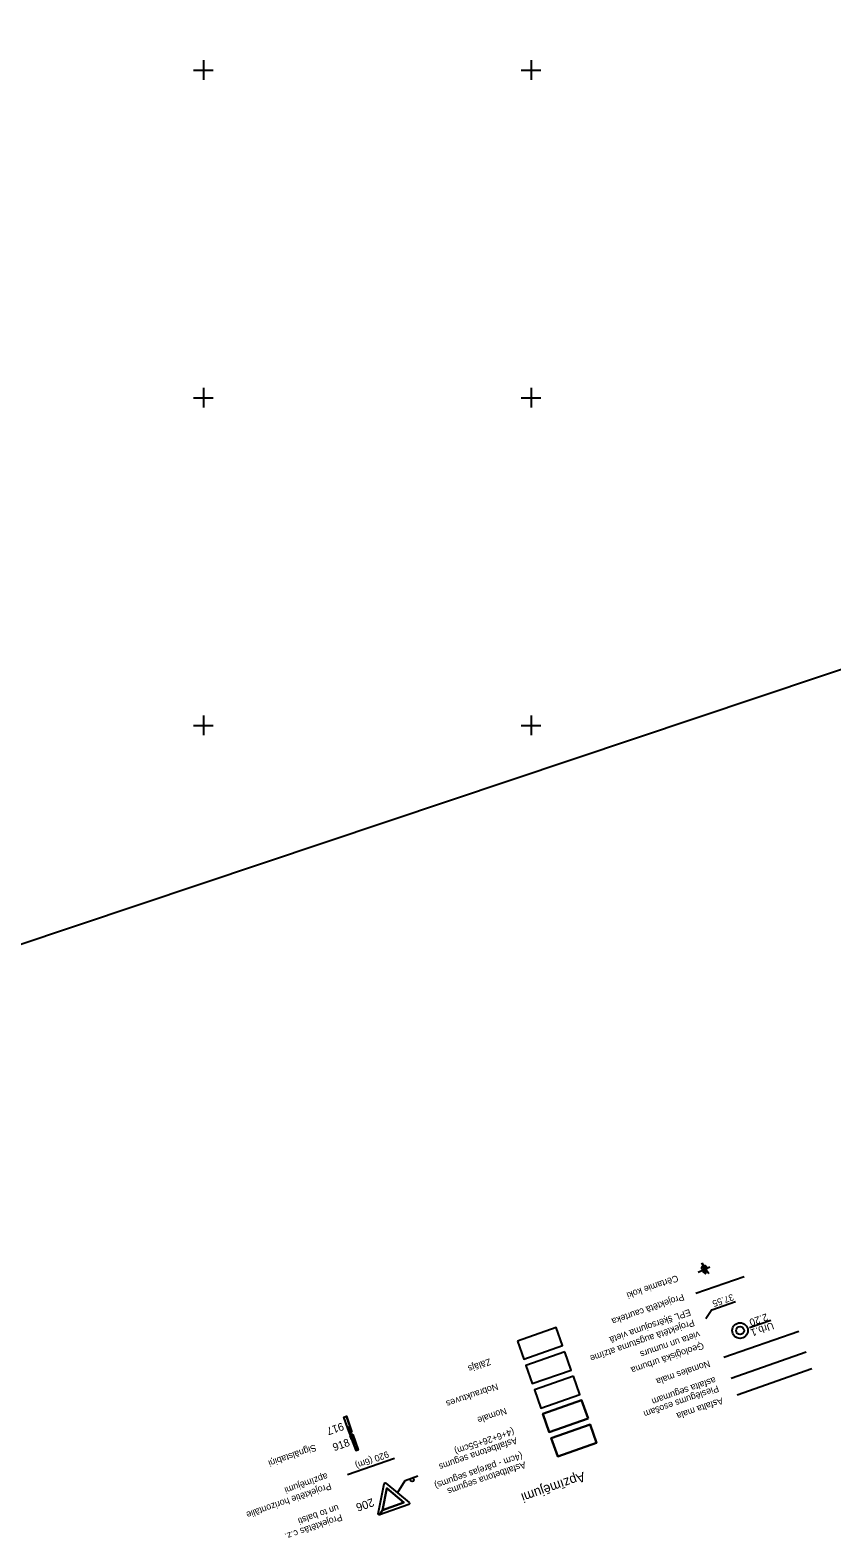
# Model space of a CAD drawing. Extents: x 469981 to 472086, y 246785 to 247785.
# Drawn here: x 471823.6 to 471945.9, y 247326.1 to 247556.1 of the extents above; entities that cross this region are included whole.
import ezdxf

# ---------------------------------------------------------------- set-up
doc = ezdxf.new("R2010")
doc.units = 0
for name, color, linetype in [('0_920', 7, 'Continuous'), ('0_Asfalta_mala', 7, 'Continuous'), ('0_Asfalta_Nomale', 7, 'Continuous'), ('0_asr_frez_2_karta', 7, 'Continuous'), ('0_caurtekas', 7, 'Continuous'), ('0_Horiz_aprakst', 7, 'Continuous'), ('0_Koki_certami', 7, 'Continuous'), ('0_RAKSTL_0', 7, 'Continuous'), ('0_Ruut_Braukt', 7, 'Continuous'), ('0_Ruut_nomale', 7, 'Continuous'), ('0_Ruut_zalajs', 7, 'Continuous'), ('0_ruutojums stavvietam', 7, 'Continuous'), ('0_Ruutojums_Nobrauktuves_pieslegumi', 7, 'Continuous'), ('0_Urbumi5', 7, 'Continuous'), ('0_Vertikals_SavietotieInztikli', 7, 'Continuous'), ('0_Ziimes', 7, 'Continuous'), ('Default', 7, 'Continuous'), ('GEOD_ELEM_####_####_#', 7, 'Continuous'), ('RAMI_PLAN_####_TKST_#', 7, 'Continuous'), ('Segumi', 7, 'Continuous'), ('TERT_ELEM_####_####_#', 7, 'Continuous'), ('Z_PILD_MELNS', 7, 'Continuous'), ('zogi', 7, 'Continuous')]:
    doc.layers.add(name, color=color, linetype=linetype)

# ---------------------------------------------------------------- blocks, each defined once
blk = doc.blocks.new('A$C03B17208')
at = {"layer": 'Default'}
blk.add_circle((1.42, 1.42), 0.723, dxfattribs=at)
at = {"layer": 'zogi'}
blk.add_circle((1.42, 1.42), 1.42, dxfattribs=at)

msp = doc.modelspace()

# ---------------------------------------------------------------- linework, layer by layer
at = {"layer": '0_920'}
msp.add_line((471879.18, 247338.18), (471871.99, 247335.66), dxfattribs=at)
at = {"layer": '0_Asfalta_mala'}
msp.add_line((471942.84, 247351.84), (471931.42, 247347.84), dxfattribs=at)
at = {"layer": '0_Asfalta_Nomale'}
msp.add_line((471940.85, 247357.55), (471929.42, 247353.55), dxfattribs=at)
at = {"layer": '0_asr_frez_2_karta'}
msp.add_line((471930.52, 247350.41), (471941.94, 247354.42), dxfattribs=at)
at = {"layer": '0_caurtekas'}
msp.add_line((471932.48, 247365.89), (471925.13, 247363.31), dxfattribs=at)
at = {"layer": '0_Koki_certami'}
for p, q in [((471927.27, 247367.37), (471925.46, 247366.55)), ((471927.11, 247366.31), (471925.99, 247367.96))]:
    msp.add_line(p, q, dxfattribs=at)
at = {"layer": '0_Ruut_Braukt'}
for p, q in [((471901.77, 247344.98), (471902.75, 247342.2)), ((471902.75, 247342.2), (471908.68, 247344.28)), ((471903.08, 247341.25), (471904.05, 247338.48))]:
    msp.add_line(p, q, dxfattribs=at)
for points in [[(471908.68, 247344.28), (471907.71, 247347.06), (471901.77, 247344.98)], [(471904.05, 247338.48), (471909.99, 247340.56), (471909.01, 247343.33), (471903.08, 247341.25)]]:
    msp.add_lwpolyline(points, dxfattribs=at)
at = {"layer": '0_Ruut_nomale'}
msp.add_lwpolyline([(471906.45, 247350.71), (471900.52, 247348.63), (471901.49, 247345.86), (471907.42, 247347.94), (471906.45, 247350.71)], dxfattribs=at)
at = {"layer": '0_Ruut_zalajs'}
msp.add_lwpolyline([(471897.91, 247356.08), (471898.88, 247353.31), (471904.81, 247355.39), (471903.84, 247358.16)], close=True, dxfattribs=at)
at = {"layer": '0_ruutojums stavvietam'}
for points in [[(471908.68, 247344.28), (471902.75, 247342.2), (471901.77, 247344.98), (471907.71, 247347.06)], [(471909.99, 247340.56), (471904.05, 247338.48), (471903.08, 247341.25), (471909.01, 247343.33)]]:
    msp.add_lwpolyline(points, close=True, dxfattribs=at)
at = {"layer": '0_Ruutojums_Nobrauktuves_pieslegumi'}
msp.add_lwpolyline([(471905.15, 247354.44), (471899.21, 247352.36), (471900.18, 247349.58), (471906.12, 247351.66), (471905.15, 247354.44)], dxfattribs=at)
at = {"layer": '0_Urbumi5'}
msp.add_lwpolyline([(471936.55, 247359.22), (471933.33, 247358.1)], dxfattribs=at)
at = {"layer": '0_Vertikals_SavietotieInztikli'}
for q in [(471931.2, 247362.12), (471926.63, 247359.45)]:
    msp.add_line((471927.57, 247360.85), q, dxfattribs=at)
at = {"layer": '0_Ziimes'}
for p, q in [((471879.62, 247332.91), (471880.8, 247334.82)), ((471880.8, 247334.82), (471882.71, 247335.49))]:
    msp.add_line(p, q, dxfattribs=at)
for points in [[(471876.73, 247329.61), (471876.68, 247329.68), (471876.67, 247329.74), (471877.59, 247334.31), (471877.65, 247334.41), (471877.75, 247334.44), (471877.85, 247334.4), (471881.39, 247331.42), (471881.42, 247331.39), (471881.44, 247331.36), (471881.44, 247331.35), (471881.45, 247331.26), (471881.42, 247331.19), (471881.35, 247331.15), (471876.88, 247329.58), (471877.32, 247330.29), (471880.56, 247331.42), (471877.97, 247333.65), (471877.32, 247330.29), (471876.88, 247329.58), (471876.8, 247329.58)], [(471877.97, 247333.65), (471880.56, 247331.42), (471877.32, 247330.29)]]:
    msp.add_lwpolyline(points, close=True, dxfattribs=at)
msp.add_lwpolyline([(471880.56, 247331.42), (471877.32, 247330.29), (471877.97, 247333.65), (471880.56, 247331.42)], dxfattribs=at)
msp.add_circle((471881.86, 247334.9), 0.27, dxfattribs=at)
at = {"layer": 'GEOD_ELEM_####_####_#'}
for p, q in [((471850, 247551.5), (471850, 247550)), ((471900, 247551.5), (471900, 247550)), ((471848.5, 247550), (471850, 247550)), ((471850, 247550), (471850, 247548.5)), ((471850, 247550), (471851.5, 247550)), ((471898.5, 247550), (471900, 247550)), ((471900, 247550), (471900, 247548.5)), ((471900, 247550), (471901.5, 247550)), ((471850, 247501.5), (471850, 247500)), ((471900, 247501.5), (471900, 247500)), ((471848.5, 247500), (471850, 247500)), ((471850, 247500), (471850, 247498.5)), ((471850, 247500), (471851.5, 247500)), ((471898.5, 247500), (471900, 247500)), ((471900, 247500), (471900, 247498.5)), ((471900, 247500), (471901.5, 247500)), ((471848.5, 247450), (471850, 247450)), ((471850, 247451.5), (471850, 247450)), ((471850, 247450), (471850, 247448.5)), ((471850, 247450), (471851.5, 247450)), ((471898.5, 247450), (471900, 247450)), ((471900, 247451.5), (471900, 247450)), ((471900, 247450), (471900, 247448.5)), ((471900, 247450), (471901.5, 247450))]:
    msp.add_line(p, q, dxfattribs=at)
at = {"layer": 'RAMI_PLAN_####_TKST_#'}
msp.add_lwpolyline([(472086.15, 247505.1), (471575.09, 247333.79), (471481.34, 247613.5), (471992.39, 247784.8)], close=True, dxfattribs=at)
at = {"layer": 'TERT_ELEM_####_####_#'}
for p, q in [((471926.24, 247367.84), (471926.04, 247367.8)), ((471926.32, 247367.51), (471926.24, 247367.84))]:
    msp.add_line(p, q, dxfattribs=at)
for points in [[(471926.59, 247366.38), (471926.32, 247367.51)], [(471926.45, 247366.59), (471926.45, 247366.59)]]:
    msp.add_lwpolyline(points, dxfattribs=at)
for centre, major_axis, ratio, start_param, end_param in [((471926.29, 247367.25), (0.321, -0.02), 0.814445, 1.531171, 4.712389), ((471926.36, 247366.79), (-0.088, 0.197), 0.861323, 0, 3.141593), ((471926.46, 247367.29), (-0.276, -0.165), 0.814445, 1.570796, 4.752015), ((471926.61, 247366.85), (-0.012, 0.216), 0.861323, 3.141593, 6.283185), ((471926.55, 247366.53), (-0.035, 0.146), 0.707107, 0.995701, 3.137816), ((471926.55, 247366.53), (-0.035, 0.146), 0.707107, 3.14537, 5.287485)]:
    msp.add_ellipse(centre, major_axis=major_axis, ratio=ratio, start_param=start_param, end_param=end_param, dxfattribs=at)
at = {"layer": 'Z_PILD_MELNS'}
for p, q in [((471872.34, 247341.93), (471871.45, 247344.47)), ((471872.65, 247342.25), (471871.83, 247344.6)), ((471872.36, 247343.07), (471872.06, 247342.72)), ((471872.57, 247342.48), (471872.27, 247342.13)), ((471872.4, 247341.96), (471872.34, 247341.93)), ((471872.41, 247341.91), (471872.35, 247341.89)), ((471872.35, 247341.89), (471873.24, 247339.36)), ((471872.65, 247342.25), (471872.4, 247341.96)), ((471872.79, 247341.84), (471872.41, 247341.91)), ((471872.87, 247341.61), (471872.42, 247341.69)), ((471872.79, 247341.84), (471873.61, 247339.49)), ((471873.08, 247341.02), (471872.62, 247341.1))]:
    msp.add_line(p, q, dxfattribs=at)
for points in [[(471872.36, 247343.07), (471872.06, 247342.72), (471871.45, 247344.47), (471871.83, 247344.6)], [(471872.57, 247342.48), (471872.27, 247342.13), (471872.06, 247342.72), (471872.21, 247342.9), (471872.19, 247342.79), (471872.34, 247342.37), (471872.44, 247342.4), (471872.29, 247342.82), (471872.19, 247342.79), (471872.21, 247342.9), (471872.36, 247343.07)], [(471872.44, 247342.4), (471872.34, 247342.37), (471872.19, 247342.79), (471872.29, 247342.82)], [(471872.65, 247342.25), (471872.4, 247341.96), (471872.34, 247341.93), (471872.27, 247342.13), (471872.57, 247342.48)], [(471872.79, 247341.84), (471872.41, 247341.91), (471872.35, 247341.89), (471872.42, 247341.69), (471872.87, 247341.61)], [(471872.42, 247341.69), (471872.64, 247341.65), (471872.67, 247341.57), (471872.66, 247341.57), (471872.66, 247341.57), (471872.65, 247341.56), (471872.64, 247341.55), (471872.64, 247341.55), (471872.63, 247341.54), (471872.63, 247341.53), (471872.62, 247341.52), (471872.62, 247341.51), (471872.62, 247341.5), (471872.62, 247341.49), (471872.63, 247341.48), (471872.63, 247341.47), (471872.63, 247341.46), (471872.64, 247341.45), (471872.65, 247341.44), (471872.66, 247341.44), (471872.66, 247341.43), (471872.67, 247341.43), (471872.68, 247341.43), (471872.69, 247341.43), (471872.69, 247341.43), (471872.7, 247341.43), (471872.71, 247341.43), (471872.72, 247341.43), (471872.73, 247341.43), (471872.73, 247341.44), (471872.74, 247341.44), (471872.75, 247341.45), (471872.75, 247341.46), (471872.76, 247341.46), (471872.76, 247341.47), (471872.77, 247341.47), (471872.77, 247341.48), (471872.77, 247341.49), (471872.77, 247341.5), (471872.77, 247341.51), (471872.77, 247341.52), (471872.77, 247341.52), (471872.77, 247341.53), (471872.76, 247341.54), (471872.76, 247341.54), (471872.75, 247341.55), (471872.75, 247341.55), (471872.74, 247341.56), (471872.73, 247341.57), (471872.72, 247341.57), (471872.7, 247341.58), (471872.69, 247341.58), (471872.67, 247341.57), (471872.67, 247341.57), (471872.64, 247341.65), (471872.87, 247341.6), (471873.08, 247341.02), (471872.85, 247341.06), (471872.82, 247341.13), (471872.83, 247341.14), (471872.83, 247341.14), (471872.84, 247341.14), (471872.85, 247341.15), (471872.85, 247341.15), (471872.86, 247341.16), (471872.86, 247341.16), (471872.86, 247341.17), (471872.87, 247341.17), (471872.87, 247341.18), (471872.87, 247341.18), (471872.87, 247341.19), (471872.87, 247341.2), (471872.87, 247341.2), (471872.87, 247341.21), (471872.87, 247341.22), (471872.87, 247341.23), (471872.87, 247341.23), (471872.87, 247341.24), (471872.86, 247341.25), (471872.86, 247341.25), (471872.86, 247341.26), (471872.85, 247341.26), (471872.84, 247341.27), (471872.83, 247341.27), (471872.82, 247341.28), (471872.82, 247341.28), (471872.81, 247341.28), (471872.8, 247341.28), (471872.79, 247341.28), (471872.78, 247341.28), (471872.77, 247341.28), (471872.76, 247341.27), (471872.76, 247341.27), (471872.75, 247341.27), (471872.75, 247341.26), (471872.74, 247341.25), (471872.74, 247341.25), (471872.73, 247341.24), (471872.73, 247341.23), (471872.73, 247341.23), (471872.72, 247341.22), (471872.72, 247341.2), (471872.73, 247341.19), (471872.73, 247341.18), (471872.73, 247341.17), (471872.74, 247341.16), (471872.75, 247341.15), (471872.76, 247341.15), (471872.77, 247341.14), (471872.77, 247341.14), (471872.78, 247341.13), (471872.79, 247341.13), (471872.8, 247341.13), (471872.81, 247341.13), (471872.82, 247341.13), (471872.85, 247341.06), (471872.62, 247341.1)], [(471873.08, 247341.02), (471872.62, 247341.1), (471873.24, 247339.36), (471873.61, 247339.49)]]:
    msp.add_lwpolyline(points, close=True, dxfattribs=at)
for points in [[(471872.65, 247342.25), (471872.4, 247341.96), (471872.34, 247341.93)], [(471872.79, 247341.84), (471872.41, 247341.91), (471872.35, 247341.89)]]:
    msp.add_lwpolyline(points, dxfattribs=at)
for centre in [(471872.7, 247341.5), (471872.8, 247341.21)]:
    msp.add_circle(centre, 0.075, dxfattribs=at)

# ---------------------------------------------------------------- block references
at = {"layer": '0_Urbumi5', "xscale": 0.8410063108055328, "yscale": 0.8410063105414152, "rotation": 35.57030621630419}
msp.add_blockref('A$C03B17208', (471931.6, 247356.01), dxfattribs=at)

# ---------------------------------------------------------------- texts
at = {"layer": '0_Horiz_aprakst'}
msp.add_text('920 (6m)', height=1, rotation=200.3479, dxfattribs=at).set_placement((471878.08, 247339.32))
at = {"layer": '0_RAKSTL_0'}
for s, height, p in [('Asfaltbetona segums', 1.008, (471897.7, 247341.43)), ('(4+6+26+55cm)', 1.008, (471897.22, 247342.81)), ('(4cm - pārejas segums)', 1.008, (471898.52, 247339.08)), ('Asfaltbetona segums', 1.008, (471899, 247337.71)), ('Apzīmējumi', 1.456, (471907.95, 247336.13))]:
    msp.add_text(s, height=height, rotation=199.3025, dxfattribs=at).set_placement(p)
at = {"layer": '0_Urbumi5'}
for s, p in [('2.20', (471935.9, 247360.32)), ('Urb.1', (471936.8, 247358.99))]:
    msp.add_text(s, height=1.11, rotation=199.3025, dxfattribs=at).set_placement(p)
at = {"layer": '0_Vertikals_SavietotieInztikli'}
msp.add_text('37.55', height=1, rotation=199.3109, dxfattribs=at).set_placement((471930.7, 247363.3))
at = {"layer": '0_Ziimes'}
for s, height, rotation, p in [('917', 1.181, 199.3025, (471871.18, 247343.67)), ('918', 1.181, 19.3025, (471869.97, 247339.26)), ('206', 1.25, 199.3025, (471875.79, 247332.13))]:
    msp.add_text(s, height=height, rotation=rotation, dxfattribs=at).set_placement(p)
at = {"layer": 'Segumi'}
for s, p in [('Cērtamie koki', (471922.25, 247366.17)), ('Projektētā caurteka', (471923.14, 247363.31)), ('EPL šķērsojuma vietā', (471924.15, 247360.98)), ('Projektētā augstuma atzīme ', (471924.72, 247359.37)), ('vieta un numurs', (471925.56, 247357.61)), ('Ģeoloģiskā urbuma', (471926.16, 247355.88)), ('Zālājs', (471893.66, 247353.44)), ('Nomales mala', (471927.1, 247353.14)), ('Nobrauktuves', (471894.77, 247349.65)), ('Pieslēgums esošam ', (471928.43, 247349.33)), ('asfalta segumam', (471927.98, 247350.64)), ('Asfalta mala', (471929.08, 247347.49)), ('Nomale', (471896.07, 247345.93)), ('Signālstabiņi', (471867.03, 247340.33)), ('apzīmējumi', (471868.79, 247335.97)), ('Projektētie horizontālie', (471869.32, 247334.45)), ('un to balsti', (471870.48, 247331.15)), ('Projektētās c.z.', (471871, 247329.68))]:
    msp.add_text(s, height=1.008, rotation=199.3023, dxfattribs=at).set_placement(p)

doc.saveas('drawing.dxf')
